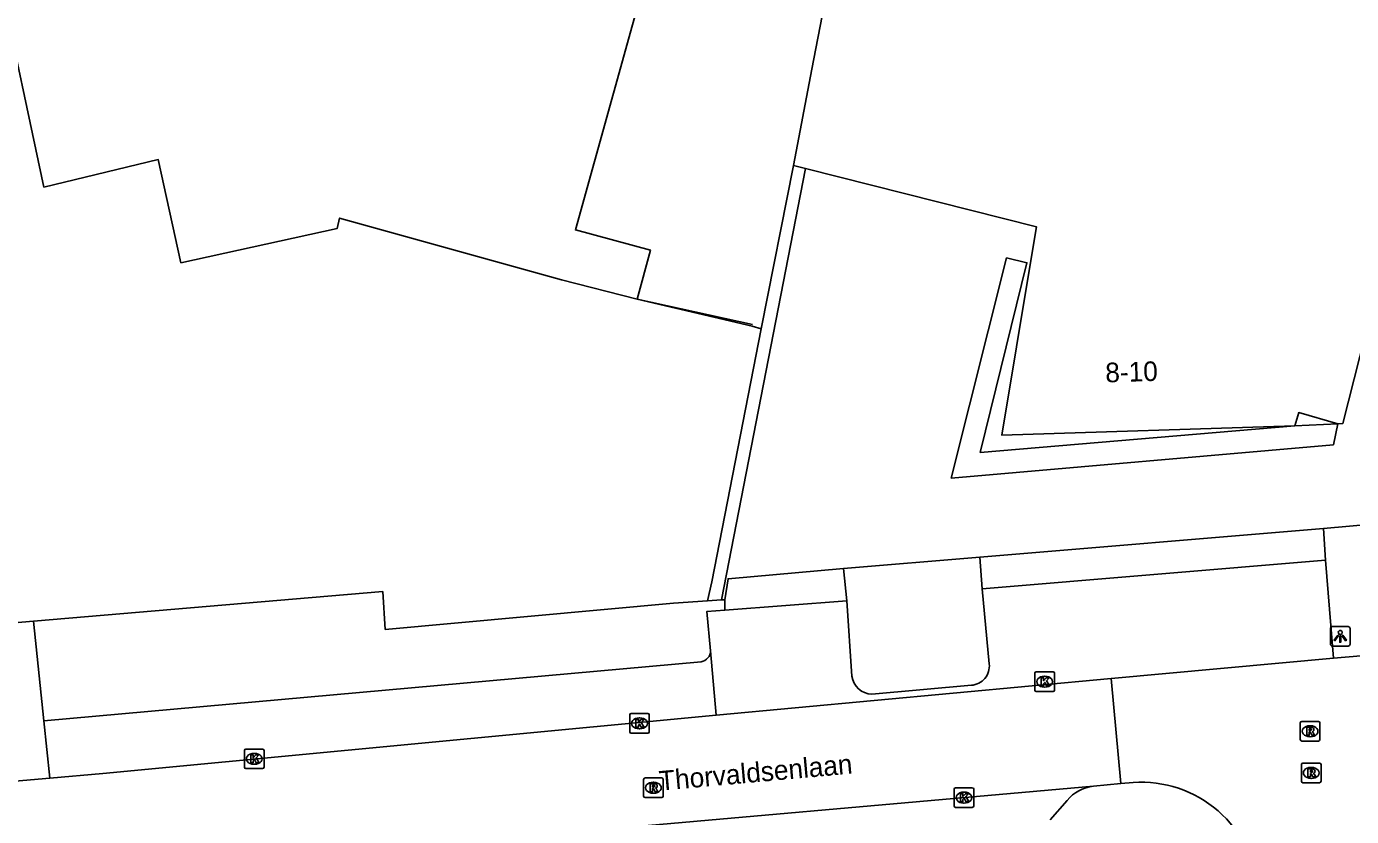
# Model space of a CAD drawing. Extents: x 160557 to 161245, y 385330 to 386505.
# Drawn here: x 160851.5 to 160919, y 385609.6 to 385649.9 of the extents above; entities that cross this region are included whole.
import ezdxf

# ---------------------------------------------------------------- set-up
doc = ezdxf.new("R2010")
doc.units = 0
for name, color, linetype in [('IMGEO_Haag', 7, 'Continuous'), ('IMGEO_Hek', 7, 'Continuous'), ('IMGEO_Kolk', 7, 'Continuous'), ('IMGEO_Lichtpunt', 7, 'Continuous'), ('IMGEO_Openbare_ruimte_label', 7, 'Continuous'), ('IMGEO_Pand', 7, 'Continuous'), ('IMGEO_Pand_nummerreeks', 7, 'Continuous'), ('IMGEO_Parkeervlak_open', 7, 'Continuous'), ('IMGEO_Rijbaan_lokaal_open', 7, 'Continuous'), ('IMGEO_Rioolput', 7, 'Continuous'), ('IMGEO_Voetpad_open', 7, 'Continuous')]:
    doc.layers.add(name, color=color, linetype=linetype)

msp = doc.modelspace()

# ---------------------------------------------------------------- linework, layer by layer
at = {"layer": 'IMGEO_Haag'}
msp.add_lwpolyline([(160891.197, 385642.623), (160886.91, 385620.616)], dxfattribs=at)
at = {"layer": 'IMGEO_Hek'}
msp.add_lwpolyline([(160888.491, 385634.673), (160882.614, 385635.957)], dxfattribs=at)
at = {"layer": 'IMGEO_Kolk'}
for p, q in [((160902.892, 385616.022), (160902.892, 385616.874)), ((160902.967, 385616.948), (160903.819, 385616.948)), ((160903.38, 385616.728), (160903.405, 385616.728)), ((160903.893, 385616.874), (160903.893, 385616.022)), ((160903.819, 385615.948), (160902.967, 385615.948)), ((160903.403, 385616.168), (160903.378, 385616.168)), ((160882.235, 385613.896), (160882.235, 385614.748)), ((160882.31, 385614.822), (160883.162, 385614.822)), ((160882.723, 385614.602), (160882.748, 385614.602)), ((160883.236, 385614.748), (160883.236, 385613.896)), ((160883.162, 385613.822), (160882.31, 385613.822)), ((160882.746, 385614.042), (160882.721, 385614.042)), ((160862.593, 385612.085), (160862.593, 385612.937)), ((160862.668, 385613.011), (160863.52, 385613.011)), ((160863.594, 385612.937), (160863.594, 385612.085)), ((160863.081, 385612.791), (160863.106, 385612.791)), ((160863.52, 385612.011), (160862.668, 385612.011)), ((160863.104, 385612.231), (160863.079, 385612.231)), ((160898.777, 385610.107), (160898.777, 385610.959)), ((160898.852, 385611.033), (160899.704, 385611.033)), ((160899.778, 385610.959), (160899.778, 385610.107)), ((160899.288, 385610.253), (160899.263, 385610.253)), ((160899.265, 385610.813), (160899.29, 385610.813)), ((160899.704, 385610.033), (160898.852, 385610.033))]:
    msp.add_line(p, q, dxfattribs=at)
for points in [[(160902.892, 385616.022), (160902.892, 385616.874)], [(160902.967, 385616.948), (160903.819, 385616.948)], [(160903.213, 385616.648), (160903.336, 385616.648), (160903.336, 385616.497), (160903.466, 385616.648), (160903.63, 385616.648), (160903.484, 385616.497), (160903.637, 385616.248), (160903.485, 385616.248), (160903.4, 385616.412), (160903.336, 385616.345), (160903.336, 385616.248), (160903.213, 385616.248), (160903.213, 385616.648)], [(160903.893, 385616.874), (160903.893, 385616.022)], [(160903.819, 385615.948), (160902.967, 385615.948)], [(160882.235, 385613.896), (160882.235, 385614.748)], [(160882.31, 385614.822), (160883.162, 385614.822)], [(160882.556, 385614.522), (160882.679, 385614.522), (160882.679, 385614.371), (160882.809, 385614.522), (160882.973, 385614.522), (160882.827, 385614.371), (160882.98, 385614.122), (160882.828, 385614.122), (160882.743, 385614.286), (160882.679, 385614.219), (160882.679, 385614.122), (160882.556, 385614.122), (160882.556, 385614.522)], [(160883.236, 385614.748), (160883.236, 385613.896)], [(160883.162, 385613.822), (160882.31, 385613.822)], [(160862.593, 385612.085), (160862.593, 385612.937)], [(160862.668, 385613.011), (160863.52, 385613.011)], [(160863.594, 385612.937), (160863.594, 385612.085)], [(160862.914, 385612.711), (160863.037, 385612.711), (160863.037, 385612.56), (160863.167, 385612.711), (160863.331, 385612.711), (160863.185, 385612.56), (160863.338, 385612.311), (160863.186, 385612.311), (160863.101, 385612.475), (160863.037, 385612.408), (160863.037, 385612.311), (160862.914, 385612.311), (160862.914, 385612.711)], [(160863.52, 385612.011), (160862.668, 385612.011)], [(160898.777, 385610.107), (160898.777, 385610.959)], [(160898.852, 385611.033), (160899.704, 385611.033)], [(160899.778, 385610.959), (160899.778, 385610.107)], [(160899.098, 385610.733), (160899.221, 385610.733), (160899.221, 385610.582), (160899.351, 385610.733), (160899.515, 385610.733), (160899.369, 385610.582), (160899.522, 385610.333), (160899.37, 385610.333), (160899.285, 385610.497), (160899.221, 385610.43), (160899.221, 385610.333), (160899.098, 385610.333), (160899.098, 385610.733)], [(160899.704, 385610.033), (160898.852, 385610.033)]]:
    msp.add_lwpolyline(points, dxfattribs=at)
for centre, start, end in [((160902.969, 385616.872), 91.55205, 178.44795), ((160902.969, 385616.872), 91.55205, 178.44795), ((160903.817, 385616.872), 1.55205, 88.44795), ((160903.817, 385616.872), 1.55205, 88.44795), ((160902.969, 385616.024), 181.55205, 268.44795), ((160902.969, 385616.024), 181.55205, 268.44795), ((160903.817, 385616.024), 271.55205, 358.44795), ((160903.817, 385616.024), 271.55205, 358.44795), ((160882.312, 385614.746), 91.55205, 178.44795), ((160882.312, 385614.746), 91.55205, 178.44795), ((160883.16, 385614.746), 1.55205, 88.44795), ((160883.16, 385614.746), 1.55205, 88.44795), ((160882.312, 385613.898), 181.55205, 268.44795), ((160882.312, 385613.898), 181.55205, 268.44795), ((160883.16, 385613.898), 271.55205, 358.44795), ((160883.16, 385613.898), 271.55205, 358.44795), ((160862.67, 385612.935), 91.55205, 178.44795), ((160862.67, 385612.935), 91.55205, 178.44795), ((160863.518, 385612.935), 1.55205, 88.44795), ((160863.518, 385612.935), 1.55205, 88.44795), ((160862.67, 385612.087), 181.55205, 268.44795), ((160862.67, 385612.087), 181.55205, 268.44795), ((160863.518, 385612.087), 271.55205, 358.44795), ((160863.518, 385612.087), 271.55205, 358.44795), ((160898.854, 385610.957), 91.55205, 178.44795), ((160898.854, 385610.957), 91.55205, 178.44795), ((160899.702, 385610.957), 1.55205, 88.44795), ((160899.702, 385610.957), 1.55205, 88.44795), ((160898.854, 385610.109), 181.55205, 268.44795), ((160898.854, 385610.109), 181.55205, 268.44795), ((160899.702, 385610.109), 271.55205, 358.44795), ((160899.702, 385610.109), 271.55205, 358.44795)]:
    msp.add_arc(centre, 0.0765, start, end, dxfattribs=at)
for centre, major_axis, ratio, start_param, end_param in [((160903.379, 385616.448), (-0.387, 0.002), 0.722429, 4.712389, 7.853982), ((160903.404, 385616.448), (-0.39, 0.002), 0.717154, 1.570796, 4.712389), ((160882.722, 385614.322), (-0.387, 0.002), 0.722429, 4.712389, 7.853982), ((160882.747, 385614.322), (-0.39, 0.002), 0.717154, 1.570796, 4.712389), ((160863.08, 385612.511), (-0.387, 0.002), 0.722429, 4.712389, 7.853982), ((160863.105, 385612.511), (-0.39, 0.002), 0.717154, 1.570796, 4.712389), ((160899.264, 385610.533), (-0.387, 0.002), 0.722429, 4.712389, 7.853982), ((160899.289, 385610.533), (-0.39, 0.002), 0.717154, 1.570796, 4.712389)]:
    msp.add_ellipse(centre, major_axis=major_axis, ratio=ratio, start_param=start_param, end_param=end_param, dxfattribs=at)
at = {"layer": 'IMGEO_Lichtpunt'}
for p, q in [((160917.965, 385619.163), (160917.965, 385618.356)), ((160917.965, 385619.163), (160917.965, 385618.356)), ((160918.867, 385619.258), (160918.059, 385619.258)), ((160918.867, 385619.258), (160918.059, 385619.258)), ((160918.961, 385618.356), (160918.961, 385619.163)), ((160918.961, 385618.356), (160918.961, 385619.163)), ((160918.059, 385618.262), (160918.867, 385618.262)), ((160918.059, 385618.262), (160918.867, 385618.262))]:
    msp.add_line(p, q, dxfattribs=at)
for points in [[(160918.339, 385618.827), (160918.378, 385618.799), (160918.19, 385618.537), (160918.152, 385618.564), (160918.339, 385618.827)], [(160918.441, 385618.779), (160918.488, 385618.779), (160918.488, 385618.457), (160918.441, 385618.457), (160918.441, 385618.779)], [(160918.551, 385618.799), (160918.589, 385618.826), (160918.776, 385618.564), (160918.737, 385618.536), (160918.551, 385618.799)]]:
    msp.add_lwpolyline(points, dxfattribs=at)
msp.add_circle((160918.464, 385618.961), 0.0994, dxfattribs=at)
for centre, start, end in [((160918.059, 385619.163), 90, 180), ((160918.059, 385619.163), 90, 180), ((160918.867, 385619.163), 0, 90), ((160918.867, 385619.163), 0, 90), ((160918.059, 385618.356), 180, 270), ((160918.059, 385618.356), 180, 270), ((160918.867, 385618.356), 270, 0), ((160918.867, 385618.356), 270, 360)]:
    msp.add_arc(centre, 0.0946, start, end, dxfattribs=at)
at = {"layer": 'IMGEO_Pand'}
for points in [[(160877.848, 385666.443), (160886.253, 385663.911), (160879.468, 385639.494), (160883.291, 385638.462), (160882.614, 385635.957)], [(160900.548, 385666.641), (160899.134, 385661.067), (160894.335, 385662.283), (160891.53, 385647.689), (160890.585, 385642.778)], [(160882.614, 385635.957), (160878.759, 385636.941), (160867.447, 385640.094), (160867.321, 385639.572), (160859.358, 385637.818), (160858.199, 385643.077), (160852.372, 385641.675), (160850.09, 385652.328), (160837.913, 385649.731)], [(160890.585, 385642.778), (160891.197, 385642.623)], [(160891.197, 385642.623), (160902.973, 385639.65), (160902.704, 385638.026), (160901.21, 385629.021), (160916.147, 385629.494)], [(160918.347, 385629.608), (160918.595, 385629.612), (160920.042, 385635.315), (160931.083, 385632.511)], [(160916.147, 385629.494), (160916.349, 385630.176), (160918.347, 385629.608)]]:
    msp.add_lwpolyline(points, dxfattribs=at)
at = {"layer": 'IMGEO_Parkeervlak_open'}
for points in [[(160888.939, 385634.454), (160890.585, 385642.778)], [(160918.347, 385629.608), (160918.113, 385628.534), (160898.634, 385626.835), (160901.455, 385638.062), (160902.49, 385637.814), (160900.11, 385628.138), (160916.147, 385629.494)], [(160882.614, 385635.957), (160888.482, 385634.574), (160888.939, 385634.454)], [(160886.204, 385620.569), (160886.421, 385621.547), (160888.939, 385634.454)]]:
    msp.add_lwpolyline(points, dxfattribs=at)
at = {"layer": 'IMGEO_Rijbaan_lokaal_open'}
for points in [[(160918.126, 385617.653), (160906.791, 385616.603)], [(160925.699, 385618.286), (160918.126, 385617.653)], [(160886.64, 385614.737), (160906.791, 385616.603)], [(160906.791, 385616.603), (160907.275, 385611.259)], [(160852.666, 385611.53), (160855.368, 385611.764), (160886.64, 385614.737)], [(160852.666, 385611.53), (160831.052, 385609.652)], [(160905.88, 385611.113), (160876.64, 385608.535)], [(160907.275, 385611.259), (160905.88, 385611.113)], [(160907.902, 385611.303), (160907.275, 385611.259)]]:
    msp.add_lwpolyline(points, dxfattribs=at)
msp.add_arc((160908.331, 385605.388), 5.93, 3.55687, 94.148, dxfattribs=at)
at = {"layer": 'IMGEO_Rioolput'}
for p, q in [((160916.426, 385613.492), (160916.426, 385614.344)), ((160916.501, 385614.418), (160917.353, 385614.418)), ((160917.427, 385614.344), (160917.427, 385613.492)), ((160916.937, 385613.638), (160916.912, 385613.638)), ((160916.914, 385614.198), (160916.939, 385614.198)), ((160917.353, 385613.418), (160916.501, 385613.418)), ((160916.557, 385612.293), (160917.409, 385612.293)), ((160916.482, 385611.367), (160916.482, 385612.219)), ((160916.97, 385612.073), (160916.995, 385612.073)), ((160917.483, 385612.219), (160917.483, 385611.367)), ((160882.945, 385610.61), (160882.945, 385611.462)), ((160883.02, 385611.536), (160883.872, 385611.536)), ((160883.433, 385611.316), (160883.458, 385611.316)), ((160883.946, 385611.462), (160883.946, 385610.61)), ((160917.409, 385611.293), (160916.557, 385611.293)), ((160916.993, 385611.513), (160916.968, 385611.513)), ((160883.872, 385610.536), (160883.02, 385610.536)), ((160883.456, 385610.756), (160883.431, 385610.756))]:
    msp.add_line(p, q, dxfattribs=at)
for points in [[(160916.426, 385613.492), (160916.426, 385614.344)], [(160916.501, 385614.418), (160917.353, 385614.418)], [(160917.427, 385614.344), (160917.427, 385613.492)], [(160917.015, 385614.116), (160916.763, 385614.118), (160916.763, 385613.718)], [(160916.763, 385613.718), (160916.887, 385613.718), (160916.887, 385613.88), (160916.898, 385613.88)], [(160916.941, 385614.037), (160916.887, 385614.037), (160916.887, 385613.956)], [(160916.887, 385613.956), (160916.939, 385613.956)], [(160916.945, 385613.851), (160917.016, 385613.718), (160917.156, 385613.718), (160917.091, 385613.844)], [(160917.353, 385613.418), (160916.501, 385613.418)], [(160916.557, 385612.293), (160917.409, 385612.293)], [(160916.482, 385611.367), (160916.482, 385612.219)], [(160917.071, 385611.991), (160916.819, 385611.993), (160916.819, 385611.593)], [(160916.819, 385611.593), (160916.943, 385611.593), (160916.943, 385611.755), (160916.954, 385611.755)], [(160916.997, 385611.912), (160916.943, 385611.912), (160916.943, 385611.831)], [(160916.943, 385611.831), (160916.995, 385611.831)], [(160917.001, 385611.726), (160917.072, 385611.593), (160917.212, 385611.593), (160917.147, 385611.719)], [(160917.483, 385612.219), (160917.483, 385611.367)], [(160882.945, 385610.61), (160882.945, 385611.462)], [(160883.02, 385611.536), (160883.872, 385611.536)], [(160883.534, 385611.234), (160883.282, 385611.236), (160883.282, 385610.836)], [(160883.282, 385610.836), (160883.406, 385610.836), (160883.406, 385610.998), (160883.417, 385610.998)], [(160883.46, 385611.155), (160883.406, 385611.155), (160883.406, 385611.074)], [(160883.406, 385611.074), (160883.458, 385611.074)], [(160883.464, 385610.969), (160883.535, 385610.836), (160883.675, 385610.836), (160883.61, 385610.962)], [(160883.946, 385611.462), (160883.946, 385610.61)], [(160917.409, 385611.293), (160916.557, 385611.293)], [(160883.872, 385610.536), (160883.02, 385610.536)]]:
    msp.add_lwpolyline(points, dxfattribs=at)
for centre, radius, start, end in [((160916.503, 385614.342), 0.0765, 91.55205, 178.44795), ((160916.503, 385614.342), 0.0765, 91.55205, 178.44795), ((160917.351, 385614.342), 0.0765, 1.55205, 88.44795), ((160917.351, 385614.342), 0.0765, 1.55205, 88.44795), ((160916.897, 385613.827), 0.0533, 26.02933, 88.69889), ((160916.923, 385614.145), 0.19, 274.7715, 282.96867), ((160916.947, 385613.941), 0.0964, 77.00612, 93.18647), ((160916.961, 385613.998), 0.0378, 276.66336, 79.67722), ((160917.014, 385614.006), 0.109, 350.36119, 89.41601), ((160917.012, 385614.006), 0.112, 277.58423, 350.98172), ((160916.996, 385613.791), 0.108, 29.51342, 73.79051), ((160916.503, 385613.494), 0.0765, 181.55205, 268.44795), ((160916.503, 385613.494), 0.0765, 181.55205, 268.44795), ((160917.351, 385613.494), 0.0765, 271.55205, 358.44795), ((160917.351, 385613.494), 0.0765, 271.55205, 358.44795), ((160916.559, 385612.217), 0.0765, 91.55205, 178.44795), ((160916.559, 385612.217), 0.0765, 91.55205, 178.44795), ((160917.407, 385612.217), 0.0765, 1.55205, 88.44795), ((160917.407, 385612.217), 0.0765, 1.55205, 88.44795), ((160916.953, 385611.702), 0.0533, 26.02933, 88.69889), ((160916.979, 385612.02), 0.19, 274.7715, 282.96867), ((160917.003, 385611.816), 0.0964, 77.00612, 93.18647), ((160917.017, 385611.873), 0.0378, 276.66336, 79.67722), ((160917.07, 385611.881), 0.109, 350.36119, 89.41601), ((160917.068, 385611.881), 0.112, 277.58423, 350.98172), ((160917.052, 385611.666), 0.108, 29.51342, 73.79051), ((160883.022, 385611.46), 0.0765, 91.55205, 178.44795), ((160883.022, 385611.46), 0.0765, 91.55205, 178.44795), ((160883.416, 385610.945), 0.0533, 26.02933, 88.69889), ((160883.442, 385611.263), 0.19, 274.7715, 282.96867), ((160883.466, 385611.059), 0.0964, 77.00612, 93.18647), ((160883.48, 385611.116), 0.0378, 276.66336, 79.67722), ((160883.533, 385611.124), 0.109, 350.36119, 89.41601), ((160883.531, 385611.124), 0.112, 277.58423, 350.98172), ((160883.515, 385610.909), 0.108, 29.51342, 73.79051), ((160883.87, 385611.46), 0.0765, 1.55205, 88.44795), ((160883.87, 385611.46), 0.0765, 1.55205, 88.44795), ((160916.559, 385611.369), 0.0765, 181.55205, 268.44795), ((160916.559, 385611.369), 0.0765, 181.55205, 268.44795), ((160917.407, 385611.369), 0.0765, 271.55205, 358.44795), ((160917.407, 385611.369), 0.0765, 271.55205, 358.44795), ((160883.022, 385610.612), 0.0765, 181.55205, 268.44795), ((160883.022, 385610.612), 0.0765, 181.55205, 268.44795), ((160883.87, 385610.612), 0.0765, 271.55205, 358.44795), ((160883.87, 385610.612), 0.0765, 271.55205, 358.44795)]:
    msp.add_arc(centre, radius, start, end, dxfattribs=at)
for centre, major_axis, ratio, start_param, end_param in [((160916.913, 385613.918), (-0.387, 0.002), 0.722429, 4.712389, 7.853982), ((160916.938, 385613.918), (-0.39, 0.002), 0.717154, 1.570796, 4.712389), ((160916.969, 385611.793), (-0.387, 0.002), 0.722429, 4.712389, 7.853982), ((160916.994, 385611.793), (-0.39, 0.002), 0.717154, 1.570796, 4.712389), ((160883.432, 385611.036), (-0.387, 0.002), 0.722429, 4.712389, 7.853982), ((160883.457, 385611.036), (-0.39, 0.002), 0.717154, 1.570796, 4.712389)]:
    msp.add_ellipse(centre, major_axis=major_axis, ratio=ratio, start_param=start_param, end_param=end_param, dxfattribs=at)
at = {"layer": 'IMGEO_Voetpad_open'}
for points in [[(160916.147, 385629.494), (160918.347, 385629.608)], [(160917.608, 385624.258), (160925.188, 385624.948)], [(160900.084, 385622.804), (160917.608, 385624.258)], [(160917.707, 385622.647), (160917.608, 385624.258)], [(160893.143, 385622.22), (160900.084, 385622.804)], [(160900.2, 385621.179), (160900.084, 385622.804)], [(160917.707, 385622.647), (160900.2, 385621.179)], [(160918.126, 385617.653), (160917.707, 385622.647)], [(160887.092, 385620.628), (160887.249, 385621.701), (160893.143, 385622.22)], [(160893.305, 385620.57), (160893.143, 385622.22)], [(160851.846, 385619.534), (160869.645, 385621.043), (160869.77, 385619.11), (160884.468, 385620.454), (160886.204, 385620.569)], [(160900.568, 385617.356), (160900.2, 385621.179)], [(160886.204, 385620.569), (160886.91, 385620.616)], [(160886.91, 385620.616), (160887.092, 385620.628)], [(160887.092, 385620.098), (160887.092, 385620.628)], [(160887.092, 385620.098), (160893.305, 385620.57)], [(160893.305, 385620.57), (160893.565, 385616.735)], [(160886.36, 385618.018), (160886.169, 385620.028), (160887.092, 385620.098)], [(160849.453, 385619.331), (160851.846, 385619.534)], [(160851.846, 385619.534), (160852.367, 385614.453)], [(160886.64, 385614.737), (160886.36, 385618.018)], [(160852.367, 385614.453), (160885.887, 385617.46)], [(160894.587, 385615.813), (160899.657, 385616.262)], [(160852.367, 385614.453), (160852.666, 385611.53)], [(160904.534, 385610.394), (160903.671, 385609.394)]]:
    msp.add_lwpolyline(points, dxfattribs=at)
for centre, radius, start, end in [((160885.777, 385618.033), 0.584, 280.91149, 358.51461), ((160899.575, 385617.256), 0.998, 274.70262, 5.72746), ((160894.599, 385616.854), 1.041, 186.57381, 269.31563), ((160906.093, 385609.096), 2.028, 96.01478, 140.20528)]:
    msp.add_arc(centre, radius, start, end, dxfattribs=at)

# ---------------------------------------------------------------- texts
at = {"layer": 'IMGEO_Openbare_ruimte_label'}
msp.add_text('Thorvaldsenlaan', height=1, rotation=5.10624, dxfattribs=at).set_placement((160883.778, 385610.884))
at = {"layer": 'IMGEO_Pand_nummerreeks'}
msp.add_text('8-10', height=1, rotation=1.81628, dxfattribs=at).set_placement((160906.5, 385631.71))

doc.saveas('drawing.dxf')
